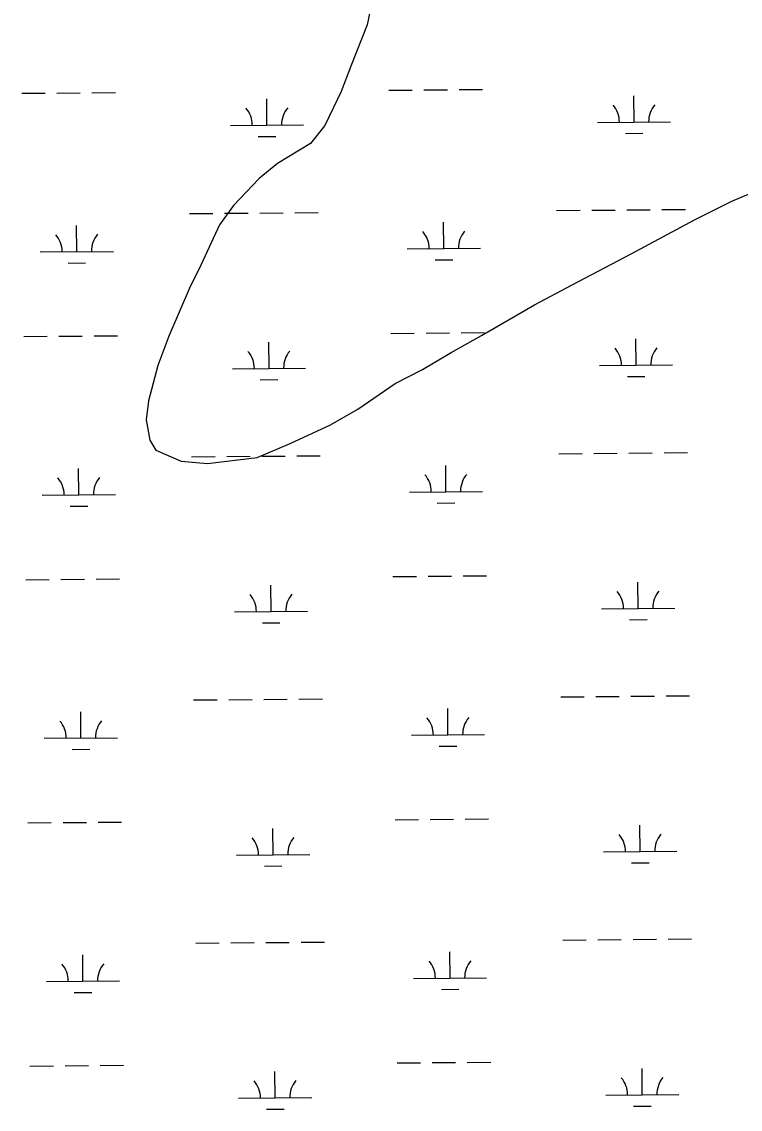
# Model space of a CAD drawing. Extents: x 3568792 to 3606828, y 529143 to 554785.
# Drawn here: x 3596021 to 3597003, y 541175 to 542663 of the extents above; entities that cross this region are included whole.
import ezdxf

# ---------------------------------------------------------------- set-up
doc = ezdxf.new("R2010")
doc.units = 0
doc.layers.add('V-SITE-VEGE', color=7, linetype='Continuous')
doc.layers.add('V-WETL-SWMP', color=7, linetype='Continuous')

msp = doc.modelspace()

# ---------------------------------------------------------------- linework, layer by layer
at = {"layer": 'V-SITE-VEGE'}
for points in [[(3596502.023, 542700.699), (3596493.272, 542658.477), (3596470.9590000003, 542601.87), (3596457.9790000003, 542567.517), (3596435.3710000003, 542520.892), (3596416.11, 542496.3470000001), (3596370.954, 542469.0430000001), (3596345.585, 542448.313), (3596310.703, 542411.3200000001), (3596291.501, 542384.778), (3596263.313, 542324.002), (3596251.9790000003, 542301.687), (3596222.029, 542232.866), (3596207.232, 542192.465), (3596194.664, 542144.136), (3596191.434, 542118.063), (3596196.2490000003, 542090.229), (3596204.646, 542076.4890000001), (3596239.056, 542061.512)], [(3596239.056, 542061.512), (3596275.111, 542058.579), (3596342.8200000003, 542066.562), (3596388.21, 542085.883), (3596443.41, 542111.485), (3596480.757, 542132.5650000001), (3596531.67, 542168.03), (3596569.075, 542187.116), (3596608.362, 542210.252), (3596649.6410000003, 542233.4450000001), (3596722.341, 542275.5480000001), (3596773.49, 542303.028), (3596854.173, 542345.367), (3596940.73, 542391.873), (3596958.463, 542400.386), (3596991.936, 542417.358), (3597027.4620000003, 542432.39)]]:
    msp.add_lwpolyline(points, dxfattribs=at)
at = {"layer": 'V-WETL-SWMP'}
for p, q in [((3596021.1728669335, 542564.8628203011), (3596053.171711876, 542565.1327686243)), ((3596069.171134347, 542565.267742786), (3596101.169979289, 542565.537691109)), ((3596117.16940176, 542565.6726652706), (3596149.1682467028, 542565.9426135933)), ((3596523.0627502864, 542569.0968585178), (3596555.0615952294, 542569.3668068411)), ((3596571.0610177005, 542569.5017810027), (3596603.0598626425, 542569.7717293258)), ((3596619.0592851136, 542569.9067034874), (3596651.058130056, 542570.1766518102)), ((3596356.3964703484, 542521.2591793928), (3596356.092769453, 542557.25789727)), ((3596858.2863537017, 542525.4932176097), (3596857.9826528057, 542561.4919354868)), ((3596306.3982751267, 542520.837385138), (3596406.394665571, 542521.6809736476)), ((3596808.2881584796, 542525.0714233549), (3596908.284548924, 542525.9150118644)), ((3596344.5270815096, 542505.7274983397), (3596368.5262152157, 542505.929959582)), ((3596846.416964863, 542509.9615365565), (3596870.416098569, 542510.1639977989)), ((3596250.5692622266, 542400.291131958), (3596282.568107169, 542400.561080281)), ((3596298.56752964, 542400.6960544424), (3596330.5663745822, 542400.9660027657)), ((3596346.5657970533, 542401.1009769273), (3596378.564641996, 542401.3709252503)), ((3596394.564064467, 542401.505899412), (3596426.5629094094, 542401.7758477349)), ((3596752.45914558, 542404.5251701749), (3596784.4579905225, 542404.7951184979)), ((3596800.4574129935, 542404.9300926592), (3596832.4562579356, 542405.2000409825)), ((3596848.4556804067, 542405.3350151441), (3596880.454525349, 542405.6049634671)), ((3596896.4539478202, 542405.7399376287), (3596928.452792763, 542406.0098859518)), ((3596598.300792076, 542352.4808569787), (3596597.99709118, 542388.4795748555)), ((3596096.410908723, 542348.2468187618), (3596096.1072078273, 542384.2455366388)), ((3596046.4127135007, 542347.825024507), (3596146.409103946, 542348.6686130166)), ((3596548.3025968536, 542352.0590627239), (3596648.298987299, 542352.9026512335)), ((3596084.541519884, 542332.7151377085), (3596108.5406535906, 542332.9175989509)), ((3596586.4314032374, 542336.9491759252), (3596610.430536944, 542337.1516371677)), ((3596525.869241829, 542236.4337065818), (3596557.868086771, 542236.7036549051)), ((3596573.867509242, 542236.8386290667), (3596605.8663541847, 542237.1085773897)), ((3596621.8657766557, 542237.2435515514), (3596653.8646215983, 542237.5134998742)), ((3596023.9793584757, 542232.1996683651), (3596055.9782034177, 542232.4696166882)), ((3596071.977625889, 542232.6045908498), (3596103.9764708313, 542232.8745391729)), ((3596119.9758933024, 542233.0095133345), (3596151.974738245, 542233.2794616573)), ((3596359.2029618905, 542188.5960274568), (3596358.899260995, 542224.5947453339)), ((3596861.0928452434, 542192.8300656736), (3596860.7891443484, 542228.8287835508)), ((3596811.0946500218, 542192.4082714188), (3596911.0910404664, 542193.2518599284)), ((3596309.2047666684, 542188.174233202), (3596409.201157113, 542189.0178217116)), ((3596849.2234564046, 542177.2983846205), (3596873.222590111, 542177.5008458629)), ((3596347.3335730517, 542173.0643464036), (3596371.3327067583, 542173.266807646)), ((3596803.263904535, 542072.2669407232), (3596835.2627494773, 542072.5368890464)), ((3596851.262171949, 542072.6718632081), (3596883.2610168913, 542072.9418115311)), ((3596899.2604393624, 542073.0767856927), (3596931.259284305, 542073.3467340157)), ((3596253.375753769, 542067.627980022), (3596285.3745987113, 542067.897928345)), ((3596301.3740211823, 542068.0329025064), (3596333.3728661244, 542068.3028508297)), ((3596349.372288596, 542068.4378249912), (3596381.3711335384, 542068.7077733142)), ((3596397.3705560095, 542068.8427474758), (3596429.3694009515, 542069.1126957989)), ((3596755.265637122, 542071.8620182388), (3596787.264482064, 542072.1319665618)), ((3596099.217400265, 542015.5836668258), (3596098.9136993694, 542051.5823847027)), ((3596601.107283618, 542019.8177050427), (3596600.803582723, 542055.8164229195)), ((3596049.219205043, 542015.161872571), (3596149.2155954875, 542016.0054610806)), ((3596551.109088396, 542019.3959107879), (3596651.105478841, 542020.2394992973)), ((3596087.348011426, 542000.0519857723), (3596111.347145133, 542000.2544470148)), ((3596589.237894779, 542004.2860239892), (3596613.237028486, 542004.4884852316)), ((3596026.785850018, 541899.5365164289), (3596058.78469496, 541899.8064647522)), ((3596074.784117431, 541899.9414389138), (3596106.7829623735, 541900.2113872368)), ((3596122.7823848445, 541900.3463613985), (3596154.781229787, 541900.6163097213)), ((3596528.6757333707, 541903.7705546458), (3596560.674578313, 541904.0405029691)), ((3596576.674000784, 541904.1754771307), (3596608.6728457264, 541904.4454254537)), ((3596624.6722681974, 541904.5803996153), (3596656.67111314, 541904.850347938)), ((3596863.8993367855, 541860.1669137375), (3596863.59563589, 541896.1656316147)), ((3596362.009453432, 541855.9328755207), (3596361.7057525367, 541891.9315933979)), ((3596312.01125821, 541855.511081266), (3596412.007648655, 541856.3546697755)), ((3596813.9011415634, 541859.7451194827), (3596913.897532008, 541860.5887079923)), ((3596350.1400645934, 541840.4011944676), (3596374.1391983, 541840.60365571)), ((3596852.029947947, 541844.6352326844), (3596876.0290816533, 541844.8376939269)), ((3596256.182245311, 541734.9648280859), (3596288.181090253, 541735.2347764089)), ((3596304.180512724, 541735.3697505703), (3596336.179357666, 541735.6396988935)), ((3596352.1787801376, 541735.7746730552), (3596384.17762508, 541736.0446213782)), ((3596400.177047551, 541736.1795955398), (3596432.175892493, 541736.4495438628)), ((3596758.0721286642, 541739.1988663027), (3596790.0709736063, 541739.4688146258)), ((3596806.0703960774, 541739.6037887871), (3596838.0692410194, 541739.8737371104)), ((3596854.068663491, 541740.008711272), (3596886.0675084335, 541740.2786595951)), ((3596902.0669309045, 541740.4136337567), (3596934.0657758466, 541740.6835820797)), ((3596102.0238918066, 541682.9205148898), (3596101.7201909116, 541718.9192327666)), ((3596603.91377516, 541687.1545531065), (3596603.6100742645, 541723.1532709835)), ((3596553.915579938, 541686.7327588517), (3596653.9119703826, 541687.5763473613)), ((3596052.025696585, 541682.498720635), (3596152.0220870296, 541683.3423091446)), ((3596592.044386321, 541671.6228720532), (3596616.0435200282, 541671.8253332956)), ((3596090.154502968, 541667.3888338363), (3596114.153636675, 541667.5912950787)), ((3596029.5923415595, 541566.8733644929), (3596061.5911865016, 541567.1433128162)), ((3596077.5906089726, 541567.2782869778), (3596109.589453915, 541567.5482353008)), ((3596125.588876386, 541567.6832094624), (3596157.5877213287, 541567.9531577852)), ((3596531.482224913, 541571.1074027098), (3596563.481069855, 541571.377351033)), ((3596579.480492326, 541571.5123251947), (3596611.4793372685, 541571.7822735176)), ((3596627.4787597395, 541571.9172476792), (3596659.477604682, 541572.187196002)), ((3596364.815944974, 541523.2697235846), (3596364.512244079, 541559.2684414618)), ((3596866.705828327, 541527.5037618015), (3596866.402127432, 541563.5024796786)), ((3596314.817749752, 541522.8479293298), (3596414.814140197, 541523.6915178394)), ((3596816.7076331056, 541527.0819675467), (3596916.7040235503, 541527.9255560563)), ((3596352.946556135, 541507.7380425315), (3596376.9456898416, 541507.940503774)), ((3596854.8364394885, 541511.9720807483), (3596878.835573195, 541512.1745419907)), ((3596306.9870042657, 541402.7065986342), (3596338.9858492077, 541402.9765469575)), ((3596354.9852716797, 541403.1115211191), (3596386.9841166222, 541403.3814694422)), ((3596402.9835390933, 541403.5164436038), (3596434.9823840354, 541403.7863919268)), ((3596760.878620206, 541406.5357143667), (3596792.877465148, 541406.8056626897)), ((3596808.876887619, 541406.9406368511), (3596840.875732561, 541407.2105851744)), ((3596856.8751550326, 541407.345559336), (3596888.873999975, 541407.6155076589)), ((3596904.873422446, 541407.7504818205), (3596936.8722673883, 541408.0204301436)), ((3596258.9887368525, 541402.3016761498), (3596290.9875817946, 541402.5716244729)), ((3596606.7202667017, 541354.4914011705), (3596606.4165658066, 541390.4901190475)), ((3596104.8303833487, 541350.2573629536), (3596104.526682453, 541386.2560808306)), ((3596054.8321881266, 541349.8355686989), (3596154.8285785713, 541350.6791572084)), ((3596556.72207148, 541354.0696069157), (3596656.7184619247, 541354.9131954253)), ((3596092.96099451, 541334.7256819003), (3596116.960128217, 541334.9281431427)), ((3596594.850877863, 541338.9597201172), (3596618.85001157, 541339.1621813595)), ((3596630.2852512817, 541239.2540957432), (3596662.284096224, 541239.524044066)), ((3596032.398833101, 541234.2102125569), (3596064.3976780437, 541234.4801608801)), ((3596080.3971005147, 541234.6151350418), (3596112.3959454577, 541234.8850833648)), ((3596128.395367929, 541235.0200575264), (3596160.394212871, 541235.2900058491)), ((3596367.6224365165, 541190.6065716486), (3596367.3187356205, 541226.6052895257)), ((3596534.2887164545, 541238.4442507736), (3596566.287561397, 541238.7141990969)), ((3596582.286983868, 541238.8491732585), (3596614.2858288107, 541239.1191215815)), ((3596869.5123198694, 541194.8406098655), (3596869.208618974, 541230.8393277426)), ((3596819.5141246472, 541194.4188156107), (3596919.510515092, 541195.2624041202)), ((3596317.624241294, 541190.1847773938), (3596417.6206317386, 541191.0283659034)), ((3596355.7530476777, 541175.0748905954), (3596379.7521813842, 541175.2773518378)), ((3596857.6429310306, 541179.3089288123), (3596881.6420647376, 541179.5113900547))]:
    msp.add_line(p, q, dxfattribs=at)
for centre, radius, start, end in [((3596803.041406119, 542525.5019808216), 35.24628790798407, 359.7115261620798, 41.25518449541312), ((3596913.523290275, 542526.4340269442), 35.24628790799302, 139.71152390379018, 181.2551822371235), ((3596301.151522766, 542521.2679426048), 35.24628790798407, 359.7115261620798, 41.25518449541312), ((3596411.6334069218, 542522.1999887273), 35.24628790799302, 139.71152390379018, 181.2551822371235), ((3596041.1659611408, 542348.2555819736), 35.24628790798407, 359.7115261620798, 41.25518449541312), ((3596151.647845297, 542349.1876280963), 35.24628790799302, 139.71152390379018, 181.2551822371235), ((3596543.055844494, 542352.4896201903), 35.24628790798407, 359.7115261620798, 41.25518449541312), ((3596653.53772865, 542353.4216663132), 35.24628790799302, 139.71152390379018, 181.2551822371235), ((3596303.958014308, 542188.6047906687), 35.24628790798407, 359.7115261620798, 41.25518449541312), ((3596414.4398984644, 542189.5368367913), 35.24628790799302, 139.71152390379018, 181.2551822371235), ((3596805.8478976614, 542192.8388288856), 35.24628790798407, 359.7115261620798, 41.25518449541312), ((3596916.3297818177, 542193.7708750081), 35.24628790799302, 139.71152390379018, 181.2551822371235), ((3596545.862336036, 542019.8264682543), 35.24628790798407, 359.7115261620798, 41.25518449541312), ((3596656.344220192, 542020.7585143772), 35.24628790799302, 139.71152390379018, 181.2551822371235), ((3596043.9724526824, 542015.5924300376), 35.24628790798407, 359.7115261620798, 41.25518449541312), ((3596154.454336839, 542016.5244761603), 35.24628790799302, 139.71152390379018, 181.2551822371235), ((3596306.7645058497, 541855.9416387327), 35.24628790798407, 359.7115261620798, 41.25518449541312), ((3596417.246390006, 541856.8736848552), 35.24628790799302, 139.71152390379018, 181.2551822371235), ((3596808.654389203, 541860.1756769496), 35.24628790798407, 359.7115261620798, 41.25518449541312), ((3596919.1362733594, 541861.107723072), 35.24628790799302, 139.71152390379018, 181.2551822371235), ((3596046.7789442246, 541682.9292781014), 35.24628790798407, 359.7115261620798, 41.25518449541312), ((3596157.2608283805, 541683.8613242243), 35.24628790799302, 139.71152390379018, 181.2551822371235), ((3596548.6688275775, 541687.1633163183), 35.24628790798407, 359.7115261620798, 41.25518449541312), ((3596659.150711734, 541688.095362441), 35.24628790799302, 139.71152390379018, 181.2551822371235), ((3596309.570997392, 541523.2784867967), 35.24628790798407, 359.7115261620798, 41.25518449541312), ((3596420.052881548, 541524.2105329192), 35.24628790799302, 139.71152390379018, 181.2551822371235), ((3596811.460880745, 541527.5125250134), 35.24628790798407, 359.7115261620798, 41.25518449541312), ((3596921.942764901, 541528.444571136), 35.24628790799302, 139.71152390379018, 181.2551822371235), ((3596049.5854357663, 541350.2661261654), 35.24628790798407, 359.7115261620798, 41.25518449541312), ((3596160.0673199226, 541351.1981722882), 35.24628790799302, 139.71152390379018, 181.2551822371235), ((3596551.4753191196, 541354.5001643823), 35.24628790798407, 359.7115261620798, 41.25518449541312), ((3596661.9572032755, 541355.432210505), 35.24628790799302, 139.71152390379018, 181.2551822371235), ((3596312.3774889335, 541190.6153348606), 35.24628790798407, 359.7115261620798, 41.25518449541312), ((3596422.85937309, 541191.5473809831), 35.24628790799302, 139.71152390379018, 181.2551822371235), ((3596814.267372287, 541194.8493730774), 35.24628790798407, 359.7115261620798, 41.25518449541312), ((3596924.749256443, 541195.7814192), 35.24628790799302, 139.71152390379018, 181.2551822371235)]:
    msp.add_arc(centre, radius, start, end, dxfattribs=at)

doc.saveas('drawing.dxf')
